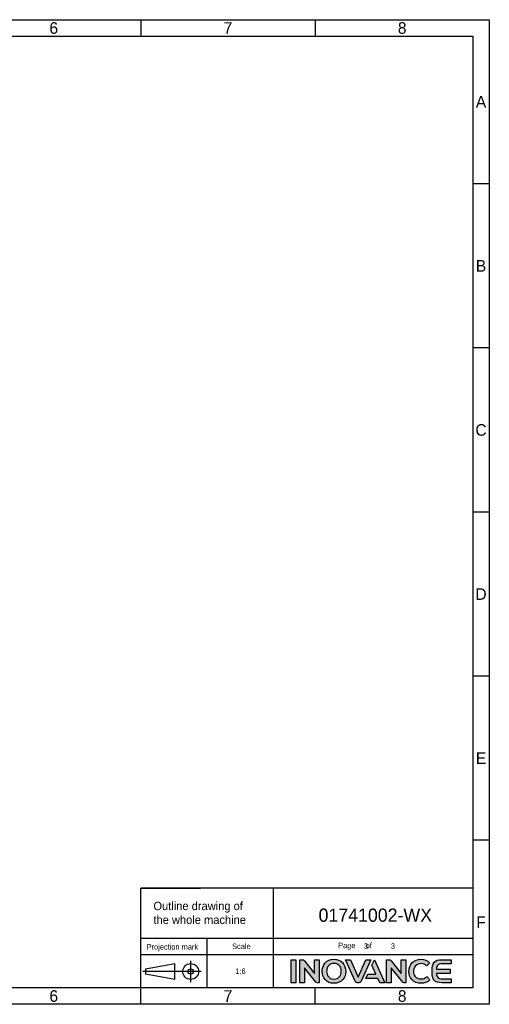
# Model space of a CAD drawing. Header units: millimetres. Extents: x 4086 to 10416, y 123 to 1549.
# Tile 265 of 265: x 9736 to 10416, y 124 to 1549. Entities that reach past the tile are written whole.
import ezdxf
from ezdxf.enums import TextEntityAlignment as Align

# ---------------------------------------------------------------- set-up
doc = ezdxf.new("R2010")
doc.units = ezdxf.units.MM
doc.layers.add('logo-蓝色', color=7, linetype='Continuous', true_color=0x008ccf)
doc.styles.get("Standard").update_dxf_attribs({"font": 'simsun.ttc'})
doc.styles.add('思源黑', font='SourceHanSansCN-Normal.ttf')

# ---------------------------------------------------------------- blocks, each defined once
blk = doc.blocks.new('1')
at = {"layer": 'logo-蓝色'}
h = blk.add_hatch(color=256, dxfattribs=at)
h.dxf.hatch_style = 1
edge = h.paths.add_edge_path()
edge.add_spline(control_points=[(8013.2, 154.8), (8013.2, 154.8), (8019.8, 154.8), (8019.8, 154.8), (8019.8, 154.8), (8019.8, 154.8), (8019.8, 188.2), (8019.8, 188.2), (8019.8, 188.2), (8019.8, 188.2), (8013.2, 188.2), (8013.2, 188.2), (8013.2, 188.2), (8013.2, 188.2), (8013.2, 154.8), (8013.2, 154.8)], knot_values=[0, 0, 0, 0, 0.25, 0.25, 0.25, 0.25, 0.5, 0.5, 0.5, 0.5, 0.75, 0.75, 0.75, 0.75, 1, 1, 1, 1], degree=3, periodic=1)
h = blk.add_hatch(color=256, dxfattribs=at)
h.dxf.hatch_style = 1
edge = h.paths.add_edge_path()
edge.add_spline(control_points=[(8046.9, 188.2), (8046.9, 188.2), (8046.9, 168.1), (8046.9, 168.1), (8046.9, 168.1), (8046.9, 168.1), (8032.2, 186.7), (8032.2, 186.7), (8032.2, 186.7), (8031.5, 187.6), (8030.5, 188.2), (8029.3, 188.2), (8029.3, 188.2), (8029.3, 188.2), (8025.7, 188.2), (8025.7, 188.2), (8025.7, 188.2), (8025.7, 188.2), (8025.7, 154.7), (8025.7, 154.7), (8025.7, 154.7), (8025.7, 154.7), (8032.4, 154.7), (8032.4, 154.7), (8032.4, 154.7), (8032.4, 154.7), (8032.4, 176.6), (8032.4, 176.6), (8032.4, 176.6), (8032.4, 176.6), (8048.9, 155.8), (8048.9, 155.8), (8048.9, 155.8), (8049.4, 155.1), (8050.1, 154.7), (8051, 154.7), (8051, 154.7), (8051, 154.7), (8053.6, 154.7), (8053.6, 154.7), (8053.6, 154.7), (8053.6, 154.7), (8053.6, 188.2), (8053.6, 188.2), (8053.6, 188.2), (8053.6, 188.2), (8046.9, 188.2), (8046.9, 188.2)], knot_values=[0, 0, 0, 0, 0.083333, 0.083333, 0.083333, 0.083333, 0.166667, 0.166667, 0.166667, 0.166667, 0.25, 0.25, 0.25, 0.25, 0.333333, 0.333333, 0.333333, 0.333333, 0.416667, 0.416667, 0.416667, 0.416667, 0.5, 0.5, 0.5, 0.5, 0.583333, 0.583333, 0.583333, 0.583333, 0.666667, 0.666667, 0.666667, 0.666667, 0.75, 0.75, 0.75, 0.75, 0.833333, 0.833333, 0.833333, 0.833333, 0.916667, 0.916667, 0.916667, 0.916667, 1, 1, 1, 1], degree=3, periodic=1)
h = blk.add_hatch(color=256, dxfattribs=at)
h.dxf.hatch_style = 1
edge = h.paths.add_edge_path(flags=16)
edge.add_spline(control_points=[(8067.5, 179.9), (8069.4, 181.8), (8072, 182.8), (8075, 182.8), (8075, 182.8), (8078.1, 182.8), (8080.6, 181.9), (8082.5, 180), (8082.5, 180), (8084.5, 177.9), (8085.7, 174.7), (8085.6, 171.3), (8085.6, 171.3), (8085.5, 165.9), (8082.7, 160.2), (8075, 160.2), (8075, 160.2), (8067.4, 160.2), (8064.5, 165.9), (8064.4, 171.2), (8064.4, 171.2), (8064.3, 174.6), (8065.5, 177.8), (8067.5, 179.9)], knot_values=[0, 0, 0, 0, 0.166667, 0.166667, 0.166667, 0.166667, 0.333333, 0.333333, 0.333333, 0.333333, 0.5, 0.5, 0.5, 0.5, 0.666667, 0.666667, 0.666667, 0.666667, 0.833333, 0.833333, 0.833333, 0.833333, 1, 1, 1, 1], degree=3, periodic=0)
edge = h.paths.add_edge_path()
edge.add_spline(control_points=[(8075, 188.9), (8063.2, 188.9), (8057.9, 179.8), (8057.9, 171.3), (8057.9, 171.3), (8057.9, 166.7), (8059.4, 162.5), (8062.1, 159.4), (8062.1, 159.4), (8065.1, 155.9), (8069.6, 154.1), (8075, 154.1), (8075, 154.1), (8080.4, 154.1), (8084.9, 155.9), (8088, 159.5), (8088, 159.5), (8090.6, 162.5), (8092.1, 166.8), (8092.2, 171.3), (8092.2, 171.3), (8092.2, 176.3), (8090.4, 180.9), (8087.3, 184.1), (8087.3, 184.1), (8084.2, 187.3), (8080, 188.9), (8075, 188.9)], knot_values=[0, 0, 0, 0, 0.142857, 0.142857, 0.142857, 0.142857, 0.285714, 0.285714, 0.285714, 0.285714, 0.428571, 0.428571, 0.428571, 0.428571, 0.571429, 0.571429, 0.571429, 0.571429, 0.714286, 0.714286, 0.714286, 0.714286, 0.857143, 0.857143, 0.857143, 0.857143, 1, 1, 1, 1], degree=3, periodic=0)
h = blk.add_hatch(color=256, dxfattribs=at)
h.dxf.hatch_style = 1
edge = h.paths.add_edge_path()
edge.add_spline(control_points=[(8120.9, 188.2), (8120.9, 188.2), (8110, 162.7), (8110, 162.7), (8110, 162.7), (8110, 162.7), (8099, 188.2), (8099, 188.2), (8099, 188.2), (8099, 188.2), (8091.6, 188.2), (8091.6, 188.2), (8091.6, 188.2), (8091.6, 188.2), (8105.6, 156.9), (8105.6, 156.9), (8105.6, 156.9), (8106.2, 155.7), (8107.5, 154.8), (8108.9, 154.8), (8108.9, 154.8), (8108.9, 154.8), (8108.9, 154.8), (8108.9, 154.8), (8108.9, 154.8), (8108.9, 154.8), (8111, 154.8), (8111, 154.8), (8111, 154.8), (8111, 154.8), (8111, 154.8), (8111, 154.8), (8111, 154.8), (8112.5, 154.8), (8113.7, 155.7), (8114.3, 156.9), (8114.3, 156.9), (8114.3, 156.9), (8128.3, 188.2), (8128.3, 188.2), (8128.3, 188.2), (8128.3, 188.2), (8120.9, 188.2), (8120.9, 188.2)], knot_values=[0, 0, 0, 0, 0.090909, 0.090909, 0.090909, 0.090909, 0.181818, 0.181818, 0.181818, 0.181818, 0.272727, 0.272727, 0.272727, 0.272727, 0.363636, 0.363636, 0.363636, 0.363636, 0.454545, 0.454545, 0.454545, 0.454545, 0.545455, 0.545455, 0.545455, 0.545455, 0.636364, 0.636364, 0.636364, 0.636364, 0.727273, 0.727273, 0.727273, 0.727273, 0.818182, 0.818182, 0.818182, 0.818182, 0.909091, 0.909091, 0.909091, 0.909091, 1, 1, 1, 1], degree=3, periodic=1)
h = blk.add_hatch(color=256, dxfattribs=at)
h.dxf.hatch_style = 1
edge = h.paths.add_edge_path()
edge.add_spline(control_points=[(8133.5, 188.2), (8133.5, 188.2), (8130, 180.4), (8130, 180.4), (8130, 180.4), (8130, 180.4), (8135.7, 167.2), (8135.7, 167.2), (8135.7, 167.2), (8135.7, 167.2), (8124.1, 167.2), (8124.1, 167.2), (8124.1, 167.2), (8124.1, 167.2), (8121.3, 161), (8121.3, 161), (8121.3, 161), (8121.3, 161), (8138.4, 161), (8138.4, 161), (8138.4, 161), (8138.4, 161), (8141.2, 154.8), (8141.2, 154.8), (8141.2, 154.8), (8141.2, 154.8), (8148.4, 154.8), (8148.4, 154.8), (8148.4, 154.8), (8148.4, 154.8), (8133.5, 188.2), (8133.5, 188.2)], knot_values=[0, 0, 0, 0, 0.125, 0.125, 0.125, 0.125, 0.25, 0.25, 0.25, 0.25, 0.375, 0.375, 0.375, 0.375, 0.5, 0.5, 0.5, 0.5, 0.625, 0.625, 0.625, 0.625, 0.75, 0.75, 0.75, 0.75, 0.875, 0.875, 0.875, 0.875, 1, 1, 1, 1], degree=3, periodic=1)
h = blk.add_hatch(color=256, dxfattribs=at)
h.dxf.hatch_style = 1
edge = h.paths.add_edge_path()
edge.add_spline(control_points=[(8172.4, 188.2), (8172.4, 188.2), (8172.4, 168.1), (8172.4, 168.1), (8172.4, 168.1), (8172.4, 168.1), (8157.7, 186.7), (8157.7, 186.7), (8157.7, 186.7), (8157, 187.6), (8156, 188.2), (8154.8, 188.2), (8154.8, 188.2), (8154.8, 188.2), (8151.2, 188.2), (8151.2, 188.2), (8151.2, 188.2), (8151.2, 188.2), (8151.2, 154.7), (8151.2, 154.7), (8151.2, 154.7), (8151.2, 154.7), (8157.9, 154.7), (8157.9, 154.7), (8157.9, 154.7), (8157.9, 154.7), (8157.9, 176.6), (8157.9, 176.6), (8157.9, 176.6), (8157.9, 176.6), (8174.4, 155.8), (8174.4, 155.8), (8174.4, 155.8), (8174.9, 155.1), (8175.6, 154.7), (8176.5, 154.7), (8176.5, 154.7), (8176.5, 154.7), (8179.1, 154.7), (8179.1, 154.7), (8179.1, 154.7), (8179.1, 154.7), (8179.1, 188.2), (8179.1, 188.2), (8179.1, 188.2), (8179.1, 188.2), (8172.4, 188.2), (8172.4, 188.2)], knot_values=[0, 0, 0, 0, 0.083333, 0.083333, 0.083333, 0.083333, 0.166667, 0.166667, 0.166667, 0.166667, 0.25, 0.25, 0.25, 0.25, 0.333333, 0.333333, 0.333333, 0.333333, 0.416667, 0.416667, 0.416667, 0.416667, 0.5, 0.5, 0.5, 0.5, 0.583333, 0.583333, 0.583333, 0.583333, 0.666667, 0.666667, 0.666667, 0.666667, 0.75, 0.75, 0.75, 0.75, 0.833333, 0.833333, 0.833333, 0.833333, 0.916667, 0.916667, 0.916667, 0.916667, 1, 1, 1, 1], degree=3, periodic=1)
h = blk.add_hatch(color=256, dxfattribs=at)
h.dxf.hatch_style = 1
edge = h.paths.add_edge_path()
edge.add_spline(control_points=[(8209.2, 163.6), (8207.2, 161.6), (8204.1, 160.3), (8201.1, 160.3), (8201.1, 160.3), (8193, 160.3), (8190, 166), (8190, 171.3), (8190, 171.3), (8189.9, 174.5), (8191.1, 177.5), (8193.1, 179.5), (8193.1, 179.5), (8195.1, 181.5), (8197.8, 182.5), (8201.1, 182.5), (8201.1, 182.5), (8204.1, 182.5), (8206.9, 181.5), (8208.9, 179.5), (8208.9, 179.5), (8208.9, 179.5), (8209.1, 179.3), (8209.1, 179.3), (8209.1, 179.3), (8209.1, 179.3), (8213.5, 183.6), (8213.5, 183.6), (8213.5, 183.6), (8213.5, 183.6), (8213.4, 183.8), (8213.4, 183.8), (8213.4, 183.8), (8210, 187.1), (8205.7, 188.9), (8201.1, 188.9), (8201.1, 188.9), (8195.9, 188.9), (8191.5, 187.2), (8188.3, 184), (8188.3, 184), (8185.2, 180.8), (8183.4, 176.2), (8183.4, 171.3), (8183.4, 171.3), (8183.4, 166.7), (8184.9, 162.5), (8187.6, 159.4), (8187.6, 159.4), (8190.8, 155.9), (8195.4, 154.1), (8201.1, 154.1), (8201.1, 154.1), (8206.1, 154.1), (8210.5, 155.8), (8213.8, 159), (8213.8, 159), (8213.8, 159), (8213.9, 159.2), (8213.9, 159.2), (8213.9, 159.2), (8213.9, 159.2), (8209.4, 163.8), (8209.4, 163.8), (8209.4, 163.8), (8209.4, 163.8), (8209.2, 163.6), (8209.2, 163.6)], knot_values=[0, 0, 0, 0, 0.058824, 0.058824, 0.058824, 0.058824, 0.117647, 0.117647, 0.117647, 0.117647, 0.176471, 0.176471, 0.176471, 0.176471, 0.235294, 0.235294, 0.235294, 0.235294, 0.294118, 0.294118, 0.294118, 0.294118, 0.352941, 0.352941, 0.352941, 0.352941, 0.411765, 0.411765, 0.411765, 0.411765, 0.470588, 0.470588, 0.470588, 0.470588, 0.529412, 0.529412, 0.529412, 0.529412, 0.588235, 0.588235, 0.588235, 0.588235, 0.647059, 0.647059, 0.647059, 0.647059, 0.705882, 0.705882, 0.705882, 0.705882, 0.764706, 0.764706, 0.764706, 0.764706, 0.823529, 0.823529, 0.823529, 0.823529, 0.882353, 0.882353, 0.882353, 0.882353, 0.941176, 0.941176, 0.941176, 0.941176, 1, 1, 1, 1], degree=3, periodic=0)
h = blk.add_hatch(color=256, dxfattribs=at)
h.dxf.hatch_style = 1
edge = h.paths.add_edge_path()
edge.add_spline(control_points=[(8231.8, 182.4), (8231.8, 182.4), (8244.3, 182.4), (8244.3, 182.4), (8244.3, 182.4), (8244.3, 182.4), (8244.3, 188.2), (8244.3, 188.2), (8244.3, 188.2), (8244.3, 188.2), (8231.7, 188.2), (8231.7, 188.2), (8231.7, 188.2), (8220, 188.2), (8216.8, 183.7), (8216.8, 171.9), (8216.8, 171.9), (8216.8, 171.9), (8216.8, 171.5), (8216.8, 171.5), (8216.8, 171.5), (8216.8, 171.5), (8216.8, 171.5), (8216.8, 171.5), (8216.8, 171.5), (8216.8, 171.5), (8216.8, 171.5), (8216.8, 171.5), (8216.8, 171.5), (8216.8, 171.5), (8216.8, 171.5), (8216.8, 171.5), (8216.8, 171.5), (8216.8, 171.5), (8216.8, 171), (8216.8, 171), (8216.8, 171), (8216.8, 159.2), (8220, 154.8), (8231.7, 154.8), (8231.7, 154.8), (8231.7, 154.8), (8244.3, 154.8), (8244.3, 154.8), (8244.3, 154.8), (8244.3, 154.8), (8244.3, 160.6), (8244.3, 160.6), (8244.3, 160.6), (8244.3, 160.6), (8231.8, 160.6), (8231.8, 160.6), (8231.8, 160.6), (8228.8, 160.6), (8226.4, 161.1), (8225, 162.7), (8225, 162.7), (8223.9, 164), (8223.4, 166), (8223.3, 168.4), (8223.3, 168.4), (8223.3, 168.4), (8243.2, 168.4), (8243.2, 168.4), (8243.2, 168.4), (8243.2, 168.4), (8243.2, 171.5), (8243.2, 171.5), (8243.2, 171.5), (8243.2, 171.5), (8243.2, 174.6), (8243.2, 174.6), (8243.2, 174.6), (8243.2, 174.6), (8223.3, 174.6), (8223.3, 174.6), (8223.3, 174.6), (8223.4, 176.9), (8223.9, 178.9), (8225, 180.2), (8225, 180.2), (8226.4, 181.8), (8228.8, 182.4), (8231.8, 182.4)], knot_values=[0, 0, 0, 0, 0.047619, 0.047619, 0.047619, 0.047619, 0.095238, 0.095238, 0.095238, 0.095238, 0.142857, 0.142857, 0.142857, 0.142857, 0.190476, 0.190476, 0.190476, 0.190476, 0.238095, 0.238095, 0.238095, 0.238095, 0.285714, 0.285714, 0.285714, 0.285714, 0.333333, 0.333333, 0.333333, 0.333333, 0.380952, 0.380952, 0.380952, 0.380952, 0.428571, 0.428571, 0.428571, 0.428571, 0.47619, 0.47619, 0.47619, 0.47619, 0.52381, 0.52381, 0.52381, 0.52381, 0.571429, 0.571429, 0.571429, 0.571429, 0.619048, 0.619048, 0.619048, 0.619048, 0.666667, 0.666667, 0.666667, 0.666667, 0.714286, 0.714286, 0.714286, 0.714286, 0.761905, 0.761905, 0.761905, 0.761905, 0.809524, 0.809524, 0.809524, 0.809524, 0.857143, 0.857143, 0.857143, 0.857143, 0.904762, 0.904762, 0.904762, 0.904762, 0.952381, 0.952381, 0.952381, 0.952381, 1, 1, 1, 1], degree=3, periodic=0)
at = {"color": 2}
for p, q in [((7795.7, 1549.2), (7795.7, 1525.2)), ((8047.7, 1549.2), (8047.7, 1525.2)), ((8299.7, 1311.6), (8275.7, 1311.6)), ((8299.7, 1074), (8275.7, 1074)), ((8299.7, 836.4), (8275.7, 836.4)), ((8299.7, 598.8), (8275.7, 598.8)), ((8299.7, 361.2), (8275.7, 361.2)), ((8275.7, 291.6), (7795.7, 291.6)), ((7795.7, 147.6), (7795.7, 291.6)), ((7795.7, 291.6), (7882.1, 291.6)), ((7987.7, 147.6), (7987.7, 291.6)), ((7795.7, 147.6), (7795.7, 219.6)), ((7795.7, 219.6), (7882.1, 219.6)), ((7795.7, 219.6), (8275.7, 219.6)), ((7891.7, 147.6), (7891.7, 219.6)), ((7795.7, 195.6), (7987.7, 195.6)), ((7867.8, 155.8), (7867.8, 186.5)), ((7883.1, 171.1), (7798.6, 171.1)), ((7802.5, 175), (7844.7, 182.6)), ((7802.5, 175), (7802.5, 167.3)), ((7844.7, 159.6), (7844.7, 182.6)), ((7844.7, 159.6), (7802.5, 167.3)), ((7795.7, 123.6), (7795.7, 147.6)), ((8047.7, 123.6), (8047.7, 147.6))]:
    blk.add_line(p, q, dxfattribs=at)
for points in [[(6283.7, 123.6), (6283.7, 1549.2), (8299.7, 1549.2), (8299.7, 123.6)], [(6403.7, 147.6), (6403.7, 1525.2), (8275.7, 1525.2), (8275.7, 147.6)], [(7987.7, 195.6), (8275.7, 195.6), (8275.7, 147.6), (7987.7, 147.6)]]:
    blk.add_lwpolyline(points, close=True, dxfattribs=at)
for radius in [11.5, 3.84]:
    blk.add_circle((7867.8, 171.1), radius, dxfattribs=at)
at = {"layer": 'logo-蓝色'}
for points, knots in [([(8013.2, 154.8), (8013.2, 154.8), (8019.8, 154.8), (8019.8, 154.8), (8019.8, 154.8), (8019.8, 154.8), (8019.8, 188.2), (8019.8, 188.2), (8019.8, 188.2), (8019.8, 188.2), (8013.2, 188.2), (8013.2, 188.2), (8013.2, 188.2), (8013.2, 188.2), (8013.2, 154.8), (8013.2, 154.8)], [0, 0, 0, 0, 0.25, 0.25, 0.25, 0.25, 0.5, 0.5, 0.5, 0.5, 0.75, 0.75, 0.75, 0.75, 1, 1, 1, 1]), ([(8046.9, 188.2), (8046.9, 188.2), (8046.9, 168.1), (8046.9, 168.1), (8046.9, 168.1), (8046.9, 168.1), (8032.2, 186.7), (8032.2, 186.7), (8032.2, 186.7), (8031.5, 187.6), (8030.5, 188.2), (8029.3, 188.2), (8029.3, 188.2), (8029.3, 188.2), (8025.7, 188.2), (8025.7, 188.2), (8025.7, 188.2), (8025.7, 188.2), (8025.7, 154.7), (8025.7, 154.7), (8025.7, 154.7), (8025.7, 154.7), (8032.4, 154.7), (8032.4, 154.7), (8032.4, 154.7), (8032.4, 154.7), (8032.4, 176.6), (8032.4, 176.6), (8032.4, 176.6), (8032.4, 176.6), (8048.9, 155.8), (8048.9, 155.8), (8048.9, 155.8), (8049.4, 155.1), (8050.1, 154.7), (8051, 154.7), (8051, 154.7), (8051, 154.7), (8053.6, 154.7), (8053.6, 154.7), (8053.6, 154.7), (8053.6, 154.7), (8053.6, 188.2), (8053.6, 188.2), (8053.6, 188.2), (8053.6, 188.2), (8046.9, 188.2), (8046.9, 188.2)], [0, 0, 0, 0, 0.083333, 0.083333, 0.083333, 0.083333, 0.166667, 0.166667, 0.166667, 0.166667, 0.25, 0.25, 0.25, 0.25, 0.333333, 0.333333, 0.333333, 0.333333, 0.416667, 0.416667, 0.416667, 0.416667, 0.5, 0.5, 0.5, 0.5, 0.583333, 0.583333, 0.583333, 0.583333, 0.666667, 0.666667, 0.666667, 0.666667, 0.75, 0.75, 0.75, 0.75, 0.833333, 0.833333, 0.833333, 0.833333, 0.916667, 0.916667, 0.916667, 0.916667, 1, 1, 1, 1]), ([(8075, 188.9), (8063.2, 188.9), (8057.9, 179.8), (8057.9, 171.3), (8057.9, 171.3), (8057.9, 166.7), (8059.4, 162.5), (8062.1, 159.4), (8062.1, 159.4), (8065.1, 155.9), (8069.6, 154.1), (8075, 154.1), (8075, 154.1), (8080.4, 154.1), (8084.9, 155.9), (8088, 159.5), (8088, 159.5), (8090.6, 162.5), (8092.1, 166.8), (8092.2, 171.3), (8092.2, 171.3), (8092.2, 176.3), (8090.4, 180.9), (8087.3, 184.1), (8087.3, 184.1), (8084.2, 187.3), (8080, 188.9), (8075, 188.9)], [0, 0, 0, 0, 0.142857, 0.142857, 0.142857, 0.142857, 0.285714, 0.285714, 0.285714, 0.285714, 0.428571, 0.428571, 0.428571, 0.428571, 0.571429, 0.571429, 0.571429, 0.571429, 0.714286, 0.714286, 0.714286, 0.714286, 0.857143, 0.857143, 0.857143, 0.857143, 1, 1, 1, 1]), ([(8120.9, 188.2), (8120.9, 188.2), (8110, 162.7), (8110, 162.7), (8110, 162.7), (8110, 162.7), (8099, 188.2), (8099, 188.2), (8099, 188.2), (8099, 188.2), (8091.6, 188.2), (8091.6, 188.2), (8091.6, 188.2), (8091.6, 188.2), (8105.6, 156.9), (8105.6, 156.9), (8105.6, 156.9), (8106.2, 155.7), (8107.5, 154.8), (8108.9, 154.8), (8108.9, 154.8), (8108.9, 154.8), (8108.9, 154.8), (8108.9, 154.8), (8108.9, 154.8), (8108.9, 154.8), (8111, 154.8), (8111, 154.8), (8111, 154.8), (8111, 154.8), (8111, 154.8), (8111, 154.8), (8111, 154.8), (8112.5, 154.8), (8113.7, 155.7), (8114.3, 156.9), (8114.3, 156.9), (8114.3, 156.9), (8128.3, 188.2), (8128.3, 188.2), (8128.3, 188.2), (8128.3, 188.2), (8120.9, 188.2), (8120.9, 188.2)], [0, 0, 0, 0, 0.090909, 0.090909, 0.090909, 0.090909, 0.181818, 0.181818, 0.181818, 0.181818, 0.272727, 0.272727, 0.272727, 0.272727, 0.363636, 0.363636, 0.363636, 0.363636, 0.454545, 0.454545, 0.454545, 0.454545, 0.545455, 0.545455, 0.545455, 0.545455, 0.636364, 0.636364, 0.636364, 0.636364, 0.727273, 0.727273, 0.727273, 0.727273, 0.818182, 0.818182, 0.818182, 0.818182, 0.909091, 0.909091, 0.909091, 0.909091, 1, 1, 1, 1]), ([(8133.5, 188.2), (8133.5, 188.2), (8130, 180.4), (8130, 180.4), (8130, 180.4), (8130, 180.4), (8135.7, 167.2), (8135.7, 167.2), (8135.7, 167.2), (8135.7, 167.2), (8124.1, 167.2), (8124.1, 167.2), (8124.1, 167.2), (8124.1, 167.2), (8121.3, 161), (8121.3, 161), (8121.3, 161), (8121.3, 161), (8138.4, 161), (8138.4, 161), (8138.4, 161), (8138.4, 161), (8141.2, 154.8), (8141.2, 154.8), (8141.2, 154.8), (8141.2, 154.8), (8148.4, 154.8), (8148.4, 154.8), (8148.4, 154.8), (8148.4, 154.8), (8133.5, 188.2), (8133.5, 188.2)], [0, 0, 0, 0, 0.125, 0.125, 0.125, 0.125, 0.25, 0.25, 0.25, 0.25, 0.375, 0.375, 0.375, 0.375, 0.5, 0.5, 0.5, 0.5, 0.625, 0.625, 0.625, 0.625, 0.75, 0.75, 0.75, 0.75, 0.875, 0.875, 0.875, 0.875, 1, 1, 1, 1]), ([(8172.4, 188.2), (8172.4, 188.2), (8172.4, 168.1), (8172.4, 168.1), (8172.4, 168.1), (8172.4, 168.1), (8157.7, 186.7), (8157.7, 186.7), (8157.7, 186.7), (8157, 187.6), (8156, 188.2), (8154.8, 188.2), (8154.8, 188.2), (8154.8, 188.2), (8151.2, 188.2), (8151.2, 188.2), (8151.2, 188.2), (8151.2, 188.2), (8151.2, 154.7), (8151.2, 154.7), (8151.2, 154.7), (8151.2, 154.7), (8157.9, 154.7), (8157.9, 154.7), (8157.9, 154.7), (8157.9, 154.7), (8157.9, 176.6), (8157.9, 176.6), (8157.9, 176.6), (8157.9, 176.6), (8174.4, 155.8), (8174.4, 155.8), (8174.4, 155.8), (8174.9, 155.1), (8175.6, 154.7), (8176.5, 154.7), (8176.5, 154.7), (8176.5, 154.7), (8179.1, 154.7), (8179.1, 154.7), (8179.1, 154.7), (8179.1, 154.7), (8179.1, 188.2), (8179.1, 188.2), (8179.1, 188.2), (8179.1, 188.2), (8172.4, 188.2), (8172.4, 188.2)], [0, 0, 0, 0, 0.083333, 0.083333, 0.083333, 0.083333, 0.166667, 0.166667, 0.166667, 0.166667, 0.25, 0.25, 0.25, 0.25, 0.333333, 0.333333, 0.333333, 0.333333, 0.416667, 0.416667, 0.416667, 0.416667, 0.5, 0.5, 0.5, 0.5, 0.583333, 0.583333, 0.583333, 0.583333, 0.666667, 0.666667, 0.666667, 0.666667, 0.75, 0.75, 0.75, 0.75, 0.833333, 0.833333, 0.833333, 0.833333, 0.916667, 0.916667, 0.916667, 0.916667, 1, 1, 1, 1]), ([(8209.2, 163.6), (8207.2, 161.6), (8204.1, 160.3), (8201.1, 160.3), (8201.1, 160.3), (8193, 160.3), (8190, 166), (8190, 171.3), (8190, 171.3), (8189.9, 174.5), (8191.1, 177.5), (8193.1, 179.5), (8193.1, 179.5), (8195.1, 181.5), (8197.8, 182.5), (8201.1, 182.5), (8201.1, 182.5), (8204.1, 182.5), (8206.9, 181.5), (8208.9, 179.5), (8208.9, 179.5), (8208.9, 179.5), (8209.1, 179.3), (8209.1, 179.3), (8209.1, 179.3), (8209.1, 179.3), (8213.5, 183.6), (8213.5, 183.6), (8213.5, 183.6), (8213.5, 183.6), (8213.4, 183.8), (8213.4, 183.8), (8213.4, 183.8), (8210, 187.1), (8205.7, 188.9), (8201.1, 188.9), (8201.1, 188.9), (8195.9, 188.9), (8191.5, 187.2), (8188.3, 184), (8188.3, 184), (8185.2, 180.8), (8183.4, 176.2), (8183.4, 171.3), (8183.4, 171.3), (8183.4, 166.7), (8184.9, 162.5), (8187.6, 159.4), (8187.6, 159.4), (8190.8, 155.9), (8195.4, 154.1), (8201.1, 154.1), (8201.1, 154.1), (8206.1, 154.1), (8210.5, 155.8), (8213.8, 159), (8213.8, 159), (8213.8, 159), (8213.9, 159.2), (8213.9, 159.2), (8213.9, 159.2), (8213.9, 159.2), (8209.4, 163.8), (8209.4, 163.8), (8209.4, 163.8), (8209.4, 163.8), (8209.2, 163.6), (8209.2, 163.6)], [0, 0, 0, 0, 0.058824, 0.058824, 0.058824, 0.058824, 0.117647, 0.117647, 0.117647, 0.117647, 0.176471, 0.176471, 0.176471, 0.176471, 0.235294, 0.235294, 0.235294, 0.235294, 0.294118, 0.294118, 0.294118, 0.294118, 0.352941, 0.352941, 0.352941, 0.352941, 0.411765, 0.411765, 0.411765, 0.411765, 0.470588, 0.470588, 0.470588, 0.470588, 0.529412, 0.529412, 0.529412, 0.529412, 0.588235, 0.588235, 0.588235, 0.588235, 0.647059, 0.647059, 0.647059, 0.647059, 0.705882, 0.705882, 0.705882, 0.705882, 0.764706, 0.764706, 0.764706, 0.764706, 0.823529, 0.823529, 0.823529, 0.823529, 0.882353, 0.882353, 0.882353, 0.882353, 0.941176, 0.941176, 0.941176, 0.941176, 1, 1, 1, 1]), ([(8231.8, 182.4), (8231.8, 182.4), (8244.3, 182.4), (8244.3, 182.4), (8244.3, 182.4), (8244.3, 182.4), (8244.3, 188.2), (8244.3, 188.2), (8244.3, 188.2), (8244.3, 188.2), (8231.7, 188.2), (8231.7, 188.2), (8231.7, 188.2), (8220, 188.2), (8216.8, 183.7), (8216.8, 171.9), (8216.8, 171.9), (8216.8, 171.9), (8216.8, 171.5), (8216.8, 171.5), (8216.8, 171.5), (8216.8, 171.5), (8216.8, 171.5), (8216.8, 171.5), (8216.8, 171.5), (8216.8, 171.5), (8216.8, 171.5), (8216.8, 171.5), (8216.8, 171.5), (8216.8, 171.5), (8216.8, 171.5), (8216.8, 171.5), (8216.8, 171.5), (8216.8, 171.5), (8216.8, 171), (8216.8, 171), (8216.8, 171), (8216.8, 159.2), (8220, 154.8), (8231.7, 154.8), (8231.7, 154.8), (8231.7, 154.8), (8244.3, 154.8), (8244.3, 154.8), (8244.3, 154.8), (8244.3, 154.8), (8244.3, 160.6), (8244.3, 160.6), (8244.3, 160.6), (8244.3, 160.6), (8231.8, 160.6), (8231.8, 160.6), (8231.8, 160.6), (8228.8, 160.6), (8226.4, 161.1), (8225, 162.7), (8225, 162.7), (8223.9, 164), (8223.4, 166), (8223.3, 168.4), (8223.3, 168.4), (8223.3, 168.4), (8243.2, 168.4), (8243.2, 168.4), (8243.2, 168.4), (8243.2, 168.4), (8243.2, 171.5), (8243.2, 171.5), (8243.2, 171.5), (8243.2, 171.5), (8243.2, 174.6), (8243.2, 174.6), (8243.2, 174.6), (8243.2, 174.6), (8223.3, 174.6), (8223.3, 174.6), (8223.3, 174.6), (8223.4, 176.9), (8223.9, 178.9), (8225, 180.2), (8225, 180.2), (8226.4, 181.8), (8228.8, 182.4), (8231.8, 182.4)], [0, 0, 0, 0, 0.047619, 0.047619, 0.047619, 0.047619, 0.095238, 0.095238, 0.095238, 0.095238, 0.142857, 0.142857, 0.142857, 0.142857, 0.190476, 0.190476, 0.190476, 0.190476, 0.238095, 0.238095, 0.238095, 0.238095, 0.285714, 0.285714, 0.285714, 0.285714, 0.333333, 0.333333, 0.333333, 0.333333, 0.380952, 0.380952, 0.380952, 0.380952, 0.428571, 0.428571, 0.428571, 0.428571, 0.47619, 0.47619, 0.47619, 0.47619, 0.52381, 0.52381, 0.52381, 0.52381, 0.571429, 0.571429, 0.571429, 0.571429, 0.619048, 0.619048, 0.619048, 0.619048, 0.666667, 0.666667, 0.666667, 0.666667, 0.714286, 0.714286, 0.714286, 0.714286, 0.761905, 0.761905, 0.761905, 0.761905, 0.809524, 0.809524, 0.809524, 0.809524, 0.857143, 0.857143, 0.857143, 0.857143, 0.904762, 0.904762, 0.904762, 0.904762, 0.952381, 0.952381, 0.952381, 0.952381, 1, 1, 1, 1]), ([(8067.5, 179.9), (8069.4, 181.8), (8072, 182.8), (8075, 182.8), (8075, 182.8), (8078.1, 182.8), (8080.6, 181.9), (8082.5, 180), (8082.5, 180), (8084.5, 177.9), (8085.7, 174.7), (8085.6, 171.3), (8085.6, 171.3), (8085.5, 165.9), (8082.7, 160.2), (8075, 160.2), (8075, 160.2), (8067.4, 160.2), (8064.5, 165.9), (8064.4, 171.2), (8064.4, 171.2), (8064.3, 174.6), (8065.5, 177.8), (8067.5, 179.9)], [0, 0, 0, 0, 0.166667, 0.166667, 0.166667, 0.166667, 0.333333, 0.333333, 0.333333, 0.333333, 0.5, 0.5, 0.5, 0.5, 0.666667, 0.666667, 0.666667, 0.666667, 0.833333, 0.833333, 0.833333, 0.833333, 1, 1, 1, 1])]:
    blk.add_open_spline(points, degree=3, knots=knots, dxfattribs=at)
at = {"color": 2, "style": '思源黑'}
for s, height, p in [('6', 16.8, (7669.7, 1537.2)), ('7', 16.8, (7921.7, 1537.2)), ('8', 16.8, (8173.7, 1537.2)), ('A', 16.8, (8287.7, 1430.4)), ('B', 16.8, (8287.7, 1192.8)), ('C', 16.8, (8287.7, 955.2)), ('D', 16.8, (8287.7, 717.6)), ('E', 16.8, (8287.7, 480)), ('F', 16.8, (8287.7, 242.4)), ('Projection mark', 8, (7841.3, 206.8)), ('Scale', 8, (7941.1, 207.6)), ('6', 16.8, (7669.7, 135.6)), ('7', 16.8, (7921.7, 135.6)), ('8', 16.8, (8173.7, 135.6))]:
    blk.add_text(s, height=height, dxfattribs=at).set_placement(p, align=Align.MIDDLE_CENTER)
blk.add_text('Page     of    ', height=8, dxfattribs=at).set_placement((8111.4, 207.9), align=Align.MIDDLE)
at = {"color": 2, "insert": (7813.9, 272), "char_height": 12, "width": 145.175, "attachment_point": 1}
blk.add_mtext('{\\fSource Han Sans CN Regular|b0|i0|c0|p34;Outline drawing of the whole machine}', dxfattribs=at)
at = {"color": 7, "style": '思源黑'}
for tag, height, p in [('编号', 19.2, (8134.8, 252.7)), ('比例', 8, (7939.7, 171.6))]:
    blk.add_attdef(tag, text='', height=height, dxfattribs=at).set_placement(p, align=Align.MIDDLE)
at = {"linetype": 'Continuous', "lineweight": 0, "ltscale": 0.3, "style": '思源黑'}
for tag, p in [('当前页', (8121.4, 207.9)), ('总页数', (8160.3, 207.9))]:
    blk.add_attdef(tag, text='', height=8, dxfattribs=at).set_placement(p, align=Align.MIDDLE)

msp = doc.modelspace()

# ---------------------------------------------------------------- block references
msp.add_blockref('1', (2116, 0)).add_auto_attribs({'编号': '01741002-WX', '比例': '1:6', '总页数': '3', '当前页': '3'})

doc.saveas('drawing.dxf')
